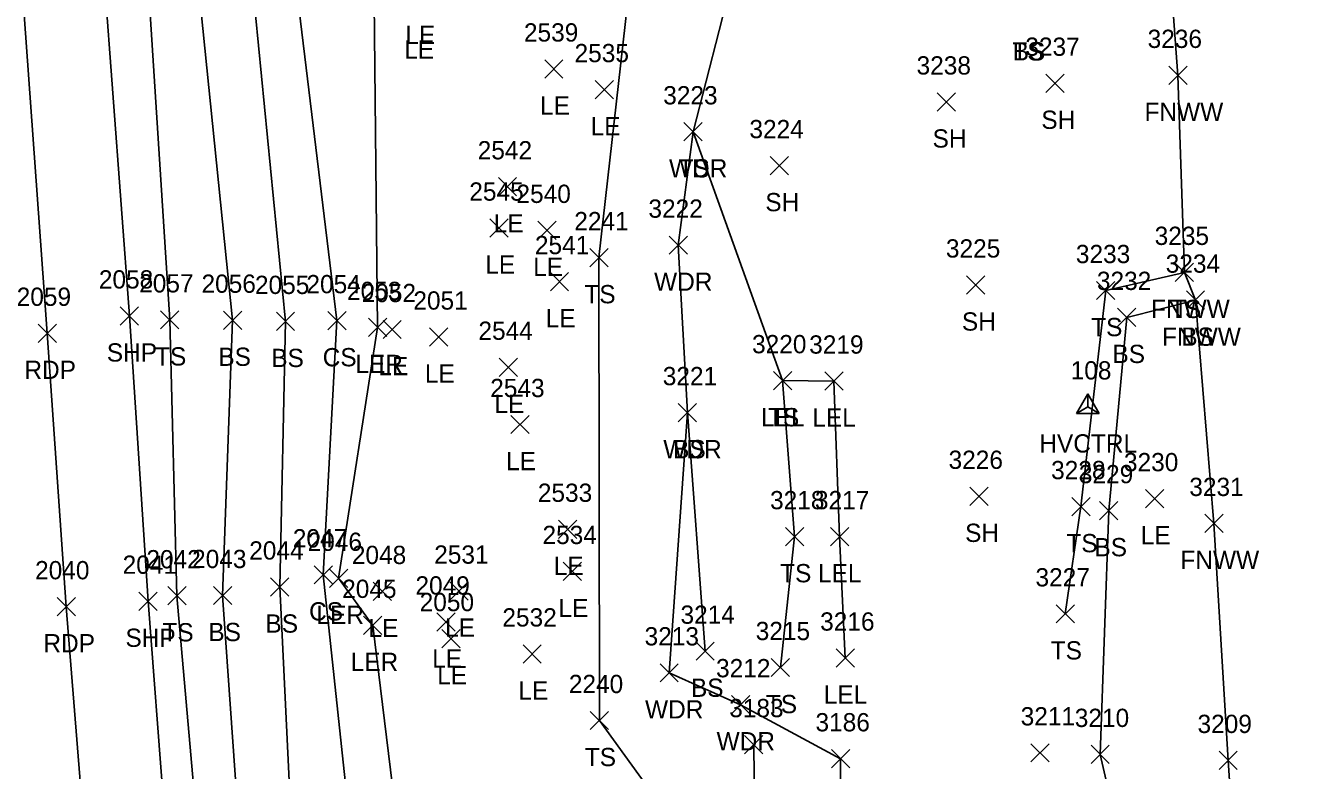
# Model space of a CAD drawing. Extents: x 1650221 to 1650634, y 244606 to 249996.
# Drawn here: x 1650407.2 to 1650546, y 245742.3 to 245823.9 of the extents above; entities that cross this region are included whole.
import ezdxf

# ---------------------------------------------------------------- set-up
doc = ezdxf.new("R2010")
doc.units = 0
for name, color, linetype in [('C_A', 7, 'Continuous'), ('C_I', 7, 'Continuous'), ('CPSM', 7, 'Continuous'), ('L_A', 7, 'Continuous'), ('L_I', 7, 'Continuous'), ('L_TIC', 7, 'Continuous'), ('LARO', 7, 'Continuous'), ('LAWA', 7, 'Continuous'), ('LELB', 7, 'Continuous'), ('LFNC', 7, 'Continuous'), ('LSOGP', 7, 'Continuous'), ('P_A', 7, 'Continuous'), ('P_I', 7, 'Continuous'), ('P_TIC', 7, 'Continuous'), ('PET', 7, 'Continuous'), ('PSP', 7, 'Continuous')]:
    doc.layers.add(name, color=color, linetype=linetype)

msp = doc.modelspace()

# ---------------------------------------------------------------- linework, layer by layer
at = {"layer": 'CPSM'}
for p, q in [((1650522.15, 245781.37), (1650523.4, 245783.53)), ((1650524.65, 245781.37), (1650523.4, 245783.53)), ((1650523.4, 245782.09), (1650523.4, 245783.53)), ((1650522.15, 245781.37), (1650523.4, 245782.09)), ((1650522.15, 245781.37), (1650524.65, 245781.37)), ((1650523.4, 245782.09), (1650523.4, 245782.09)), ((1650523.4, 245782.09), (1650524.65, 245781.37))]:
    msp.add_line(p, q, dxfattribs=at)
at = {"layer": 'L_TIC'}
for points in [[(1650463.98, 245818.09), (1650465.98, 245820.09)], [(1650465.98, 245818.09), (1650463.98, 245820.09)], [(1650518.83, 245816.53), (1650520.83, 245818.53)], [(1650520.83, 245816.53), (1650518.83, 245818.53)], [(1650532.26, 245817.39), (1650534.26, 245819.39)], [(1650534.26, 245817.39), (1650532.26, 245819.39)], [(1650469.51, 245815.83), (1650471.51, 245817.83)], [(1650471.51, 245815.83), (1650469.51, 245817.83)], [(1650506.93, 245814.48), (1650508.93, 245816.48)], [(1650508.93, 245814.48), (1650506.93, 245816.48)], [(1650479.21, 245811.21), (1650481.21, 245813.21)], [(1650481.21, 245811.21), (1650479.21, 245813.21)], [(1650479.21, 245811.21), (1650481.21, 245813.21)], [(1650481.21, 245811.21), (1650479.21, 245813.21)], [(1650488.64, 245807.51), (1650490.64, 245809.51)], [(1650490.64, 245807.51), (1650488.64, 245809.51)], [(1650458.91, 245805.19), (1650460.91, 245807.19)], [(1650460.91, 245805.19), (1650458.91, 245807.19)], [(1650457.99, 245800.67), (1650459.99, 245802.67)], [(1650459.99, 245800.67), (1650457.99, 245802.67)], [(1650463.23, 245800.42), (1650465.23, 245802.42)], [(1650465.23, 245800.42), (1650463.23, 245802.42)], [(1650477.59, 245798.8), (1650479.59, 245800.8)], [(1650479.59, 245798.8), (1650477.59, 245800.8)], [(1650468.91, 245797.43), (1650470.91, 245799.43)], [(1650470.91, 245797.43), (1650468.91, 245799.43)], [(1650532.98, 245795.82), (1650534.98, 245797.82)], [(1650534.98, 245795.82), (1650532.98, 245797.82)], [(1650532.98, 245795.82), (1650534.98, 245797.82)], [(1650534.98, 245795.82), (1650532.98, 245797.82)], [(1650464.6, 245794.81), (1650466.6, 245796.81)], [(1650466.6, 245794.81), (1650464.6, 245796.81)], [(1650510.14, 245794.44), (1650512.14, 245796.44)], [(1650512.14, 245794.44), (1650510.14, 245796.44)], [(1650524.36, 245793.83), (1650526.36, 245795.83)], [(1650526.36, 245793.83), (1650524.36, 245795.83)], [(1650534.19, 245792.78), (1650536.19, 245794.78)], [(1650536.19, 245792.78), (1650534.19, 245794.78)], [(1650534.19, 245792.78), (1650536.19, 245794.78)], [(1650536.19, 245792.78), (1650534.19, 245794.78)], [(1650421.95, 245790.62), (1650423.95, 245792.62)], [(1650423.95, 245790.62), (1650421.95, 245792.62)], [(1650428.83, 245790.58), (1650430.83, 245792.58)], [(1650430.83, 245790.58), (1650428.83, 245792.58)], [(1650434.62, 245790.45), (1650436.62, 245792.45)], [(1650436.62, 245790.45), (1650434.62, 245792.45)], [(1650440.25, 245790.53), (1650442.25, 245792.53)], [(1650442.25, 245790.53), (1650440.25, 245792.53)], [(1650526.66, 245790.89), (1650528.66, 245792.89)], [(1650528.66, 245790.89), (1650526.66, 245792.89)], [(1650444.69, 245789.79), (1650446.69, 245791.79)], [(1650446.69, 245789.79), (1650444.69, 245791.79)], [(1650446.29, 245789.56), (1650448.29, 245791.56)], [(1650448.29, 245789.56), (1650446.29, 245791.56)], [(1650451.38, 245788.74), (1650453.38, 245790.74)], [(1650453.38, 245788.74), (1650451.38, 245790.74)], [(1650458.99, 245785.43), (1650460.99, 245787.43)], [(1650460.99, 245785.43), (1650458.99, 245787.43)], [(1650489.01, 245783.96), (1650491.01, 245785.96)], [(1650491.01, 245783.96), (1650489.01, 245785.96)], [(1650489.01, 245783.96), (1650491.01, 245785.96)], [(1650491.01, 245783.96), (1650489.01, 245785.96)], [(1650494.62, 245783.92), (1650496.62, 245785.92)], [(1650496.62, 245783.92), (1650494.62, 245785.92)], [(1650478.59, 245780.46), (1650480.59, 245782.46)], [(1650480.59, 245780.46), (1650478.59, 245782.46)], [(1650478.59, 245780.46), (1650480.59, 245782.46)], [(1650480.59, 245780.46), (1650478.59, 245782.46)], [(1650460.28, 245779.16), (1650462.28, 245781.16)], [(1650462.28, 245779.16), (1650460.28, 245781.16)], [(1650510.49, 245771.3), (1650512.49, 245773.3)], [(1650512.49, 245771.3), (1650510.49, 245773.3)], [(1650529.71, 245771.04), (1650531.71, 245773.04)], [(1650531.71, 245771.04), (1650529.71, 245773.04)], [(1650521.65, 245770.17), (1650523.65, 245772.17)], [(1650523.65, 245770.17), (1650521.65, 245772.17)], [(1650524.69, 245769.73), (1650526.69, 245771.73)], [(1650526.69, 245769.73), (1650524.69, 245771.73)], [(1650536.2, 245768.33), (1650538.2, 245770.33)], [(1650538.2, 245768.33), (1650536.2, 245770.33)], [(1650465.49, 245767.69), (1650467.49, 245769.69)], [(1650467.49, 245767.69), (1650465.49, 245769.69)], [(1650490.33, 245766.88), (1650492.33, 245768.88)], [(1650492.33, 245766.88), (1650490.33, 245768.88)], [(1650495.24, 245766.88), (1650497.24, 245768.88)], [(1650497.24, 245766.88), (1650495.24, 245768.88)], [(1650438.75, 245762.7), (1650440.75, 245764.7)], [(1650440.75, 245762.7), (1650438.75, 245764.7)], [(1650440.43, 245762.32), (1650442.43, 245764.32)], [(1650442.43, 245762.32), (1650440.43, 245764.32)], [(1650466, 245763.07), (1650468, 245765.07)], [(1650468, 245763.07), (1650466, 245765.07)], [(1650433.99, 245761.37), (1650435.99, 245763.37)], [(1650435.99, 245761.37), (1650433.99, 245763.37)], [(1650445.22, 245760.88), (1650447.22, 245762.88)], [(1650447.22, 245760.88), (1650445.22, 245762.88)], [(1650453.59, 245760.92), (1650455.59, 245762.92)], [(1650455.59, 245760.92), (1650453.59, 245762.92)], [(1650422.74, 245760.41), (1650424.74, 245762.41)], [(1650424.74, 245760.41), (1650422.74, 245762.41)], [(1650427.74, 245760.44), (1650429.74, 245762.44)], [(1650429.74, 245760.44), (1650427.74, 245762.44)], [(1650519.94, 245758.43), (1650521.94, 245760.43)], [(1650521.94, 245758.43), (1650519.94, 245760.43)], [(1650444.16, 245757.17), (1650446.16, 245759.17)], [(1650446.16, 245757.17), (1650444.16, 245759.17)], [(1650452.18, 245757.54), (1650454.18, 245759.54)], [(1650454.18, 245757.54), (1650452.18, 245759.54)], [(1650452.73, 245755.72), (1650454.73, 245757.72)], [(1650454.73, 245755.72), (1650452.73, 245757.72)], [(1650461.61, 245754.04), (1650463.61, 245756.04)], [(1650463.61, 245754.04), (1650461.61, 245756.04)], [(1650480.54, 245754.34), (1650482.54, 245756.34)], [(1650482.54, 245754.34), (1650480.54, 245756.34)], [(1650488.77, 245752.55), (1650490.77, 245754.55)], [(1650490.77, 245752.55), (1650488.77, 245754.55)], [(1650495.87, 245753.59), (1650497.87, 245755.59)], [(1650497.87, 245753.59), (1650495.87, 245755.59)], [(1650476.6, 245751.97), (1650478.6, 245753.97)], [(1650478.6, 245751.97), (1650476.6, 245753.97)], [(1650484.42, 245748.48), (1650486.42, 245750.48)], [(1650486.42, 245748.48), (1650484.42, 245750.48)], [(1650468.96, 245746.75), (1650470.96, 245748.75)], [(1650470.96, 245746.75), (1650468.96, 245748.75)], [(1650485.86, 245744.11), (1650487.86, 245746.11)], [(1650487.86, 245744.11), (1650485.86, 245746.11)], [(1650517.18, 245743.21), (1650519.18, 245745.21)], [(1650519.18, 245743.21), (1650517.18, 245745.21)], [(1650523.76, 245743.04), (1650525.76, 245745.04)], [(1650525.76, 245743.04), (1650523.76, 245745.04)], [(1650495.35, 245742.56), (1650497.35, 245744.56)], [(1650497.35, 245742.56), (1650495.35, 245744.56)], [(1650537.76, 245742.38), (1650539.76, 245744.38)], [(1650539.76, 245742.38), (1650537.76, 245744.38)]]:
    msp.add_lwpolyline(points, dxfattribs=at)
at = {"layer": 'LARO'}
for points in [[(1650458.35, 245631.93), (1650449.5, 245684.33), (1650450.49, 245714.6), (1650445.16, 245758.17), (1650441.43, 245763.32), (1650445.69, 245790.79), (1650445.26, 245833.56), (1650436.07, 245846.15), (1650437.66, 245854.86), (1650443.78, 245871.9), (1650444.44, 245931.5), (1650440.46, 245954.23), (1650431.44, 245970), (1650423.58, 246015.54), (1650425.24, 246041.2), (1650422.73, 246072.32), (1650429.42, 246092.95), (1650425.13, 246098.36), (1650427.51, 246149.08), (1650414.34, 246173.26), (1650408.62, 246217.57), (1650415.02, 246258.55)], [(1650496.87, 245754.59), (1650496.24, 245767.88), (1650495.62, 245784.92), (1650490.01, 245784.96)]]:
    msp.add_lwpolyline(points, dxfattribs=at)
at = {"layer": 'LAWA'}
msp.add_lwpolyline([(1650496.59, 245647.08), (1650490.62, 245662.71), (1650491.66, 245676.81), (1650494.11, 245688.94), (1650496.41, 245712.71), (1650496.35, 245743.56), (1650485.42, 245749.48), (1650477.6, 245752.97), (1650479.59, 245781.46), (1650478.59, 245799.8), (1650480.21, 245812.21), (1650484.49, 245828.9), (1650484.6, 245841.6), (1650491.54, 245845.62), (1650492.67, 245870.32), (1650485.54, 245895.52), (1650486.59, 245913.37), (1650488.88, 245942.33), (1650483.51, 245961.47), (1650475.64, 245986.69)], dxfattribs=at)
at = {"layer": 'LELB'}
for points in [[(1650490.9, 245637.99), (1650484.15, 245671.67), (1650476.86, 245685.26), (1650481.34, 245732.02), (1650469.96, 245747.75), (1650469.91, 245798.43), (1650476.13, 245853.71), (1650478.54, 245903.04), (1650467.9, 245956.04), (1650466.73, 245989.26), (1650462, 246035.91), (1650455.88, 246077.16), (1650453.1, 246125.91), (1650454.43, 246141.05), (1650448.02, 246165.28), (1650445.18, 246217.4), (1650445.53, 246269.3)], [(1650438.58, 245683.7), (1650437.22, 245716.15), (1650434.99, 245762.37), (1650435.62, 245791.45), (1650430.69, 245841.83), (1650429.64, 245875.08), (1650426.15, 245928.21), (1650418.7, 245970.61), (1650416.7, 246015.22), (1650413.61, 246042.18), (1650416.51, 246074.2), (1650416.4, 246101.53), (1650414.29, 246149.93), (1650404.83, 246174.67), (1650402.25, 246216.69), (1650398.47, 246258.76)], [(1650434.29, 245631.65), (1650429.68, 245683.37), (1650427.7, 245716.21), (1650423.74, 245761.41), (1650422.95, 245791.62), (1650419.79, 245841.04), (1650417.75, 245874.98), (1650413.21, 245925.88), (1650409.3, 245969.62), (1650405.7, 246013.51), (1650403.9, 246042.15), (1650401.96, 246074.17), (1650399.9, 246101.7), (1650397.07, 246143.43), (1650394.38, 246175.59), (1650393.27, 246215.06), (1650388.59, 246258.03)], [(1650442.32, 245632.05), (1650435.43, 245684.43), (1650431.92, 245716), (1650428.74, 245761.44), (1650429.83, 245791.58), (1650424.83, 245840.77), (1650421.85, 245874.71), (1650419.56, 245927.21), (1650413.67, 245970.03), (1650411.82, 246014.77), (1650409.82, 246042.31), (1650411.58, 246073.19), (1650407.92, 246101.42), (1650409.97, 246148.82), (1650401.75, 246175.35), (1650398.42, 246215.35), (1650393.5, 246258.25)], [(1650450.46, 245632.25), (1650446.79, 245683.08), (1650444.97, 245714.81), (1650439.75, 245763.7), (1650441.25, 245791.53), (1650434.82, 245844.51), (1650438.48, 245872.14), (1650441.09, 245931.18), (1650427.55, 245969.42), (1650420.96, 246016.02), (1650419.64, 246042.01), (1650419.67, 246073.52), (1650422.04, 246099.42), (1650421.43, 246149.38), (1650410.21, 246173.05), (1650406.66, 246218.25), (1650409.74, 246258.01)], [(1650489.77, 245753.55), (1650491.33, 245767.88), (1650490.01, 245784.96), (1650480.21, 245812.21)], [(1650520.94, 245759.43), (1650522.65, 245771.17), (1650525.36, 245794.83), (1650533.98, 245796.82)], [(1650521.82, 245589.88), (1650525.99, 245596.38), (1650532.14, 245604.89), (1650535.4, 245624.31), (1650529.82, 245630.33), (1650514.3, 245638.58), (1650514.88, 245666.93), (1650530.9, 245704.79), (1650527.76, 245731.07), (1650524.76, 245744.04), (1650525.69, 245770.73), (1650527.66, 245791.89), (1650535.19, 245793.78)], [(1650481.54, 245755.34), (1650479.59, 245781.46)], [(1650491.66, 245676.81), (1650488.06, 245691.71), (1650487.21, 245713.22), (1650486.86, 245745.11)]]:
    msp.add_lwpolyline(points, dxfattribs=at)
at = {"layer": 'LFNC'}
msp.add_lwpolyline([(1650546.03, 245639.46), (1650543.33, 245680.57), (1650541.25, 245706.23), (1650538.76, 245743.38), (1650537.2, 245769.33), (1650535.19, 245793.78), (1650533.98, 245796.82), (1650533.26, 245818.39), (1650530.66, 245853.72), (1650529.25, 245872.35), (1650528.02, 245888.24), (1650525.93, 245914.77), (1650524.07, 245941.51), (1650522.94, 245960.4), (1650522.45, 245965.53), (1650521.47, 245978.98)], dxfattribs=at)
at = {"layer": 'LSOGP'}
msp.add_lwpolyline([(1650546.03, 245639.46), (1650543.33, 245680.57), (1650541.25, 245706.23), (1650538.76, 245743.38), (1650537.2, 245769.33), (1650535.19, 245793.78), (1650533.98, 245796.82), (1650533.26, 245818.39), (1650530.66, 245853.72), (1650529.25, 245872.35), (1650528.02, 245888.24), (1650525.93, 245914.77), (1650524.07, 245941.51), (1650522.94, 245960.4), (1650522.45, 245965.53), (1650521.47, 245978.98)], dxfattribs=at)
at = {"layer": 'P_TIC'}
for points in [[(1650417.54, 245791.05), (1650419.54, 245793.05)], [(1650419.54, 245791.05), (1650417.54, 245793.05)], [(1650408.56, 245789.15), (1650410.56, 245791.15)], [(1650410.56, 245789.15), (1650408.56, 245791.15)], [(1650419.58, 245759.81), (1650421.58, 245761.81)], [(1650421.58, 245759.81), (1650419.58, 245761.81)], [(1650410.64, 245759.21), (1650412.64, 245761.21)], [(1650412.64, 245759.21), (1650410.64, 245761.21)]]:
    msp.add_lwpolyline(points, dxfattribs=at)
at = {"layer": 'PET'}
msp.add_lwpolyline([(1650421.18, 245630.65), (1650417.91, 245681.78), (1650415.19, 245715.72), (1650411.64, 245760.21), (1650409.56, 245790.15), (1650405.96, 245839.71), (1650403.34, 245877), (1650399.58, 245923.32), (1650396.22, 245968.53), (1650393.17, 246011.85), (1650391.12, 246041.15), (1650389.17, 246073.95), (1650387.34, 246101.09), (1650384.18, 246142.54), (1650381.86, 246175.15), (1650378.63, 246214.91), (1650375.8, 246256.56)], dxfattribs=at)
at = {"layer": 'PSP'}
msp.add_lwpolyline([(1650430.25, 245631.19), (1650426.21, 245683.01), (1650424.03, 245715.85), (1650420.58, 245760.81), (1650418.54, 245792.05), (1650414.92, 245840.84), (1650412.56, 245876.11), (1650408.95, 245925.6), (1650405.85, 245970.07), (1650402.84, 246013.32), (1650400.76, 246041.78), (1650398.21, 246073.88), (1650396.25, 246101.84), (1650393.23, 246143.04), (1650390.86, 246175.91), (1650388.25, 246215.07), (1650385.02, 246257.59)], dxfattribs=at)

# ---------------------------------------------------------------- texts
at = {"layer": 'C_A'}
msp.add_text('HVCTRL', height=2, dxfattribs=at).set_placement((1650518.1, 245777.09))
at = {"layer": 'C_I'}
msp.add_text('108', height=2, dxfattribs=at).set_placement((1650521.53, 245785.09))
at = {"layer": 'L_A'}
for s, p in [('LE', (1650448.73, 245821.83)), ('LE', (1650448.61, 245820.23)), ('TS', (1650515.15, 245820.02)), ('BS', (1650515.18, 245820.02)), ('LE', (1650463.47, 245814.09)), ('SH', (1650518.32, 245812.53)), ('FNWW', (1650529.61, 245813.39)), ('LE', (1650469, 245811.83)), ('SH', (1650506.42, 245810.48)), ('WDR', (1650477.58, 245807.21)), ('TS', (1650478.62, 245807.21)), ('SH', (1650488.12, 245803.51)), ('LE', (1650458.4, 245801.19)), ('LE', (1650457.48, 245796.67)), ('LE', (1650462.72, 245796.42)), ('WDR', (1650475.95, 245794.8)), ('TS', (1650468.32, 245793.43)), ('FNWW', (1650530.32, 245791.82)), ('TS', (1650532.39, 245791.82)), ('LE', (1650464.09, 245790.81)), ('SH', (1650509.63, 245790.44)), ('TS', (1650523.77, 245789.83)), ('FNWW', (1650531.54, 245788.78)), ('BS', (1650533.63, 245788.78)), ('TS', (1650421.35, 245786.62)), ('BS', (1650428.27, 245786.58)), ('BS', (1650434.06, 245786.45)), ('CS', (1650439.69, 245786.53)), ('BS', (1650526.1, 245786.89)), ('LER', (1650443.27, 245785.79)), ('LE', (1650445.78, 245785.56)), ('LE', (1650450.87, 245784.74)), ('LE', (1650458.48, 245781.43)), ('LEL', (1650487.65, 245779.96)), ('TS', (1650488.42, 245779.96)), ('LEL', (1650493.26, 245779.92)), ('WDR', (1650476.96, 245776.46)), ('BS', (1650478.03, 245776.46)), ('LE', (1650459.76, 245775.16)), ('SH', (1650509.98, 245767.3)), ('LE', (1650529.2, 245767.04)), ('TS', (1650521.06, 245766.17)), ('BS', (1650524.13, 245765.73)), ('LE', (1650464.97, 245763.69)), ('FNWW', (1650533.54, 245764.33)), ('TS', (1650489.74, 245762.88)), ('LEL', (1650493.88, 245762.88)), ('CS', (1650438.2, 245758.7)), ('LER', (1650439.01, 245758.32)), ('LE', (1650465.49, 245759.07)), ('BS', (1650433.43, 245757.37)), ('LE', (1650444.7, 245756.88)), ('LE', (1650453.08, 245756.92)), ('TS', (1650422.15, 245756.41)), ('BS', (1650427.18, 245756.44)), ('TS', (1650519.35, 245754.43)), ('LER', (1650442.75, 245753.17)), ('LE', (1650451.67, 245753.54)), ('LE', (1650452.22, 245751.72)), ('LE', (1650461.1, 245750.04)), ('BS', (1650479.98, 245750.34)), ('TS', (1650488.18, 245748.55)), ('LEL', (1650494.51, 245749.59)), ('WDR', (1650474.96, 245747.97)), ('WDR', (1650482.79, 245744.48)), ('TS', (1650468.37, 245742.75))]:
    msp.add_text(s, height=2, dxfattribs=at).set_placement(p)
at = {"layer": 'L_I'}
for s, p in [('2539', (1650461.71, 245822.09)), ('3236', (1650529.95, 245821.39)), ('2535', (1650467.25, 245819.83)), ('3237', (1650516.57, 245820.53)), ('3238', (1650504.67, 245818.48)), ('3223', (1650476.95, 245815.21)), ('3223', (1650476.95, 245815.21)), ('3224', (1650486.38, 245811.51)), ('2542', (1650456.65, 245809.19)), ('2545', (1650455.73, 245804.67)), ('2540', (1650460.89, 245804.42)), ('3222', (1650475.33, 245802.8)), ('2241', (1650467.22, 245801.43)), ('3235', (1650530.72, 245799.82)), ('3235', (1650530.72, 245799.82)), ('2541', (1650462.91, 245798.81)), ('3225', (1650507.88, 245798.44)), ('3233', (1650522.1, 245797.83)), ('3234', (1650531.93, 245796.78)), ('3234', (1650531.93, 245796.78)), ('2057', (1650419.61, 245794.62)), ('2056', (1650426.43, 245794.58)), ('2055', (1650432.28, 245794.45)), ('2054', (1650437.91, 245794.53)), ('3232', (1650524.4, 245794.89)), ('2053', (1650442.35, 245793.79)), ('2052', (1650443.95, 245793.56)), ('2051', (1650449.61, 245792.74)), ('2544', (1650456.73, 245789.43)), ('3220', (1650486.67, 245787.96)), ('3220', (1650486.67, 245787.96)), ('3219', (1650492.92, 245787.92)), ('3221', (1650476.9, 245784.46)), ('3221', (1650476.9, 245784.46)), ('2543', (1650458.02, 245783.16)), ('3226', (1650508.17, 245775.3)), ('3230', (1650527.36, 245775.04)), ('3228', (1650519.39, 245774.17)), ('3229', (1650522.43, 245773.73)), ('3231', (1650534.51, 245772.33)), ('2533', (1650463.23, 245771.69)), ('3218', (1650488.64, 245770.88)), ('3217', (1650493.55, 245770.88)), ('2047', (1650436.42, 245766.7)), ('2534', (1650463.74, 245767.07)), ('2044', (1650431.65, 245765.37)), ('2046', (1650438.04, 245766.32)), ('2042', (1650420.4, 245764.41)), ('2043', (1650425.4, 245764.44)), ('2048', (1650442.88, 245764.88)), ('2531', (1650451.89, 245764.92)), ('3227', (1650517.68, 245762.43)), ('2045', (1650441.82, 245761.17)), ('2049', (1650449.84, 245761.54)), ('2050', (1650450.3, 245759.72)), ('3214', (1650478.84, 245758.34)), ('2532', (1650459.35, 245758.04)), ('3216', (1650494.12, 245757.59)), ('3213', (1650474.91, 245755.97)), ('3215', (1650487.07, 245756.55)), ('3212', (1650482.73, 245752.48)), ('2240', (1650466.62, 245750.75)), ('3183', (1650484.17, 245748.11)), ('3211', (1650516.06, 245747.21)), ('3210', (1650521.98, 245747.04)), ('3186', (1650493.61, 245746.56)), ('3209', (1650535.41, 245746.38))]:
    msp.add_text(s, height=2, dxfattribs=at).set_placement(p)
at = {"layer": 'P_A'}
for s, p in [('SHP', (1650416.07, 245787.05)), ('RDP', (1650407.05, 245785.15)), ('SHP', (1650418.11, 245755.81)), ('RDP', (1650409.13, 245755.21))]:
    msp.add_text(s, height=2, dxfattribs=at).set_placement(p)
at = {"layer": 'P_I'}
for s, p in [('2058', (1650415.2, 245795.05)), ('2059', (1650406.21, 245793.15)), ('2041', (1650417.8, 245763.81)), ('2040', (1650408.22, 245763.21))]:
    msp.add_text(s, height=2, dxfattribs=at).set_placement(p)

doc.saveas('drawing.dxf')
